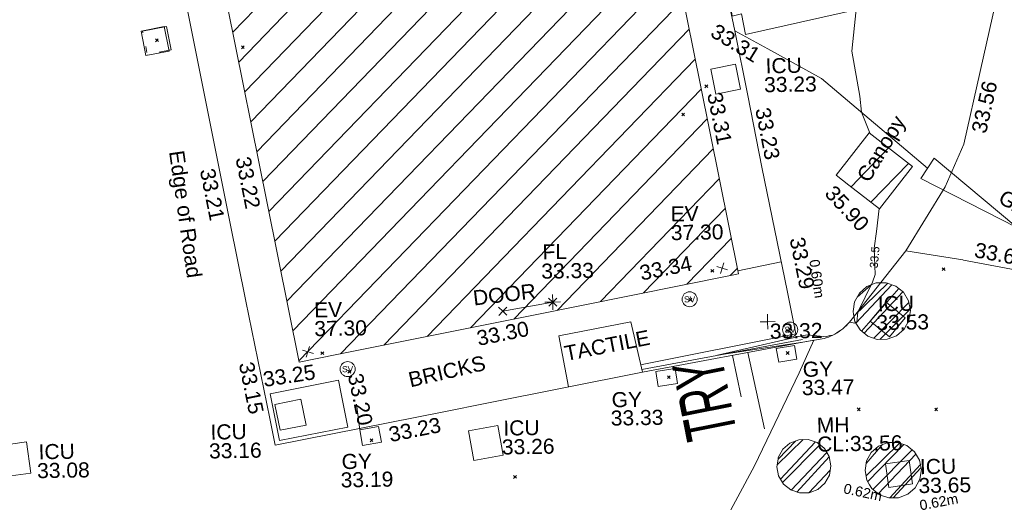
# Model space of a CAD drawing. Header units: millimetres. Extents: x -287732 to 520720, y -103372 to 287754.
# Tile 344 of 380: x 184944 to 209460, y 253670 to 265697. Entities that reach past the tile are written whole.
import ezdxf

# ---------------------------------------------------------------- set-up
doc = ezdxf.new("R2010")
doc.units = ezdxf.units.MM
for name, pattern in [('IMPORT-HIDDEN2 _3_', [4762.5, 3175, -1587.5]), ('IMPORT-UG_DRAINAGE_SURFACE_QLB4 _2_', [2700, 1500, -300.0000000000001, 0, -250, 150, -300.0000000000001, 0, -200]), ('IMPORT-UG_ELEC_LV_QLB2 _2_', [2700, 1500, -300.0000000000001, 0, -250, 150, -300.0000000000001, 0, -200]), ('IMPORT-UG_ELEC_STREET LIGHTING_QLB2 _2_', [2700, 1500, -300.0000000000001, 0, -250, 150, -300.0000000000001, 0, -200]), ('IMPORT-UG_UNIDENTIFIED_QLA _2_', [2350, 1500, -300.0000000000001, 0, -50, 150, -300.0000000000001, 0, -50])]:
    doc.linetypes.add(name, pattern=pattern)
for name, color, linetype, lineweight, true_color in [('00_TOPO_EAVE', 7, 'Continuous', 9, 0x666666), ('00_TOPO_LEVEL_FLOOR', 7, 'Continuous', 9, 0x666666), ('00_TOPO_SERV_MH', 7, 'Continuous', 9, 0x666666), ('00_TOPO_SERV_STOP_VALVE', 7, 'Continuous', 9, 0x666666), ('00_UAV_BUILDING_CANOPY', 7, 'Continuous', 9, 0xff7fff), ('00_UAV_BUILDING_HATCH', 7, 'Continuous', 9, 0x999999), ('00_UAV_BUILDING_OUTLINE', 5, 'Continuous', 9, 0x0000ff), ('00_UAV_CONCRETE', 9, 'Continuous', 9, 0x808080), ('00_UAV_EAVE', 7, 'Continuous', 9, 0x666666), ('00_UAV_FENCE', 7, 'Continuous', 9, 0x264c2f), ('00_UAV_FOOTPATH', 7, 'Continuous', 9, 0xa50000), ('00_UAV_GATE', 7, 'Continuous', 9, 0xa50000), ('00_UAV_INT_DOOR', 7, 'Continuous', 9, 0x7f4f3f), ('00_UAV_KERB_BOTTOM', 1, 'Continuous', 9, 0xff0000), ('00_UAV_KERB_TOP', 7, 'Continuous', 9, 0xa500a5), ('00_UAV_LEVEL_FLOOR', 7, 'Continuous', 9, 0x666666), ('00_UAV_LEVEL_SPOT', 7, 'Continuous', 9, 0x666666), ('00_UAV_ROAD_MARKING_WHITE_CONTINUOUS', 7, 'Continuous', 9, 0x999999), ('00_UAV_SERV_GULLY', 7, 'Continuous', 9, 0x5252a5), ('00_UAV_SERV_IC', 5, 'Continuous', 9, 0x0000ff), ('00_UAV_TRACK', 7, 'Continuous', 9, 0x666666), ('01_DTM_CONTOUR_MNR', 7, 'Continuous', 9, 0xa5a552), ('01_DTM_CONTOUR_MNR_LABELS', 7, 'Continuous', 9, 0xa5a552), ('12333-PUM-2D-U-0001-C01 - Rev2_REVIT IMPORT_dwg', 7, 'Continuous', 9, 0x767676), ('PUM-CHAMBER EXTENTS', 6, 'IMPORT-HIDDEN2 _3_', 9, 0xff00ff), ('PUM-ELECTRIC-LV-QLB2', 1, 'IMPORT-UG_ELEC_LV_QLB2 _2_', 9, 0xff0000), ('PUM-SURFACE-QLB4', 4, 'IMPORT-UG_DRAINAGE_SURFACE_QLB4 _2_', 9, 0x00ffff), ('PUM-UNIDENTIFIED UTILITIES-QLA', 7, 'IMPORT-UG_UNIDENTIFIED_QLA _2_', 9, 0x52a500)]:
    doc.layers.add(name, color=color, linetype=linetype, lineweight=lineweight, true_color=true_color)
for name, color, linetype, lineweight in [('00_UAV_ROAD_EDGE', 7, 'Continuous', 9), ('00_UAV_ROAD_TEXT', 7, 'Continuous', 9), ('00_UAV_SURFACE', 7, 'Continuous', 9), ('00_UAV_SURVEY_TEXT', 7, 'Continuous', 9), ('GEN-TEXT', 7, 'Continuous', 9)]:
    doc.layers.add(name, color=color, linetype=linetype, lineweight=lineweight)
doc.styles.add('Arial_1', font='arial.ttf', dxfattribs={"height": 250})
doc.styles.add('Swis721 Lt BT', font='swissl.ttf', dxfattribs={"height": 399.9999999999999})
doc.styles.add('Swis721 Lt BT_1', font='swissl.ttf', dxfattribs={"height": 200})
doc.styles.add('Swis721 Lt BT_12', font='swissl.ttf', dxfattribs={"width": 0.56, "height": 1264.1})
doc.styles.add('Swis721 Lt BT_2', font='swissl.ttf', dxfattribs={"height": 375})
pattern_1 = [(45, (-533641079.65, -725615854.3560001), (-265.1650429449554, 265.1650429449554), []), (45, (-533640902.873, -725615854.3560001), (-265.1650429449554, 265.1650429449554), [])]
pattern_2 = [(45, (0, 0), (-441.9417382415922, 441.9417382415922), [])]

# ---------------------------------------------------------------- blocks, each defined once
blk = doc.blocks.new('12333-PUM-2D-U-0001-C01 - Rev2_REVIT IMPORT_dwg_MSL_Eaves_SYM_1-V82-Site Location Plan Proposed')
at = {"layer": '00_TOPO_EAVE', "color": 254, "true_color": 0xcccccc}
for p, q in [((356.5791934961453, -116.0873754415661), (-356.5791934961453, 116.0873754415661)), ((-116.0873754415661, -356.5791934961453), (116.0873754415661, 356.5791934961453))]:
    blk.add_line(p, q, dxfattribs=at)
blk = doc.blocks.new('12333-PUM-2D-U-0001-C01 - Rev2_REVIT IMPORT_dwg__U58-2077588-Site Location Plan Proposed')
at = {"layer": '00_UAV_GATE', "color": 9, "true_color": 0xe1aaaa, "flags": 128}
blk.add_lwpolyline([(169.9634222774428, 247.2092940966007), (-169.9634222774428, -247.2092940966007), (-4224.036577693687, 3268.209294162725), (-4563.963422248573, 2773.790705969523)], close=True, dxfattribs=at)
blk = doc.blocks.new('12333-PUM-2D-U-0001-C01 - Rev2_REVIT IMPORT_dwg_MSL_Sluice_Valve_SYM-2077246-Site Location Plan Proposed')
at = {"layer": '00_TOPO_SERV_STOP_VALVE', "color": 254, "true_color": 0xcccccc}
blk.add_circle((0, 0), 500.0000000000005, dxfattribs=at)
at = {"layer": '00_TOPO_SERV_STOP_VALVE', "insert": (0, 198.9876086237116), "char_height": 399.9999999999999, "width": 785.1100955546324, "attachment_point": 2, "line_spacing_factor": 1.005061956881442, "style": 'Swis721 Lt BT'}
blk.add_mtext('SV', dxfattribs=at)
blk = doc.blocks.new('12333-PUM-2D-U-0001-C01 - Rev2_REVIT IMPORT_dwg_MSL_FLlvl_SYM-V156-Site Location Plan Proposed')
at = {"layer": '00_TOPO_LEVEL_FLOOR', "color": 254, "true_color": 0xcccccc, "flags": 128}
for points in [[(0, -38.9261101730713), (0, 0), (-38.9261101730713, 0)], [(38.9261101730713, 0), (0, 0), (0, 38.9261101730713)]]:
    blk.add_lwpolyline(points, dxfattribs=at)
blk = doc.blocks.new('12333-PUM-2D-U-0001-C01 - Rev2_REVIT IMPORT_dwg_MSL_Node_Linework-V178-Site Location Plan Proposed')
at = {"layer": '00_UAV_INT_DOOR', "color": 9, "true_color": 0xd4c4bf, "flags": 128}
for points in [[(530.3860888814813, 530.3860888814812), (0, 0), (-530.3860888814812, 530.3860888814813)], [(530.3860888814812, -530.3860888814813), (0, 0), (-530.3860888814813, -530.3860888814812)]]:
    blk.add_lwpolyline(points, dxfattribs=at)
blk = doc.blocks.new('12333-PUM-2D-U-0001-C01 - Rev2_REVIT IMPORT_dwg_UAV-2077255-Site Location Plan Proposed')
at = {"layer": '00_UAV_LEVEL_SPOT', "color": 254, "true_color": 0xcccccc, "flags": 128}
for points in [[(0, -500.0000000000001), (0, 0), (-500.0000000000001, 0)], [(500.0000000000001, 0), (0, 0), (0, 500.0000000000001)]]:
    blk.add_lwpolyline(points, dxfattribs=at)
blk = doc.blocks.new('12333-PUM-2D-U-0001-C01 - Rev2_REVIT IMPORT_dwg_MGS62954_T2_Galway_ITM_3d_Rev1-2077680-Site Location Plan Proposed')
at = {"layer": '00_UAV_BUILDING_HATCH', "true_color": 0xcccccc}
h = blk.add_hatch(dxfattribs=at)
h.set_pattern_fill('FP_1', color=254, style=0, pattern_type=2)
h.set_pattern_definition(pattern_2)
h.paths.add_polyline_path([(534098320.3660001, 725809196.0300002), (534109293.0208343, 725811204.3175414), (534105132.7023469, 725833934.9962046), (534093756.1323087, 725834133.5749733), (534098113.1930305, 725810327.9582919)])
h = blk.add_hatch(dxfattribs=at)
h.set_pattern_fill('FP_1', color=254, style=0, pattern_type=2)
h.set_pattern_definition(pattern_2)
h.paths.add_polyline_path([(534112835.4994584, 725812767.155555), (534113671.4994584, 725813809.1555549), (534112607.9740001, 725814662.4255003), (534111771.9740001, 725813620.4255004), (534112780.6914268, 725812811.1282176)])
at = {"layer": '00_UAV_BUILDING_CANOPY', "color": 254, "true_color": 0xcccccc, "flags": 128}
blk.add_lwpolyline([(534111771.974, 725813620.4255), (534112607.9740002, 725814662.4255002), (534113671.4994582, 725813809.1555548), (534112835.4994583, 725812767.1555548), (534112083.5126138, 725813370.4770538)], close=True, dxfattribs=at)
at = {"layer": '00_UAV_BUILDING_OUTLINE', "color": 254, "true_color": 0xcccccc, "flags": 128}
blk.add_lwpolyline([(534105132.7023472, 725833934.9962046), (534105728.5088915, 725830679.6956438), (534106628.6715772, 725825761.4883443), (534107528.8342627, 725820843.2810451), (534108428.9969486, 725815925.0737461), (534109293.0208345, 725811204.3175414), (534109095.573858, 725811168.1794958), (534104177.4691403, 725810268.0355853), (534099259.3644226, 725809367.8916746), (534098320.3660002, 725809196.0300003), (534097592.0625103, 725813175.2524203), (534096691.8923303, 725818093.5006659), (534095791.7221505, 725823011.7489114), (534094891.5519704, 725827929.9971569), (534093991.3817905, 725832848.2454025), (534093756.1323088, 725834133.5749733)], dxfattribs=at)
at = {"layer": '00_UAV_CONCRETE', "color": 254, "true_color": 0xcccccc, "flags": 128}
blk.add_lwpolyline([(534106814.3660001, 725808986.03), (534110698.366, 725809690.03), (534110506.3086175, 725810724.8540602), (534109925.3659999, 725813855.0300002), (534109604.9140628, 725815642.5065752), (534109314.2505001, 725817263.824)], dxfattribs=at)
at = {"layer": '00_UAV_FENCE', "color": 254, "true_color": 0xcccccc, "flags": 128}
blk.add_lwpolyline([(534114051.2505001, 725813753.8240001), (534111445.2505001, 725816037.8240002), (534110122.7855814, 725816798.660223), (534109314.2505003, 725817263.8240001), (534108545.1528087, 725821252.5161247), (534107923.2505001, 725824477.8240002), (534107626.4944379, 725826167.1610053), (534106761.4370026, 725831091.655303), (534106680.2505003, 725831553.8240002), (534106247.357594, 725833915.5398248)], dxfattribs=at)
at = {"layer": '00_UAV_FOOTPATH', "color": 254, "true_color": 0xcccccc, "flags": 128}
blk.add_lwpolyline([(534106412.1115007, 725833912.6640348), (534106551.1586347, 725833136.7730289), (534107059.256, 725830301.5605), (534107440.8844509, 725828217.8806887), (534108341.3527576, 725823301.3509389), (534108383.2560002, 725823072.5605001), (534111288.2560001, 725823692.5605003), (534111669.9585163, 725821937.0780443), (534111944.2560001, 725820675.5605003), (534108909.256, 725820029.5605003), (534108994.2991969, 725819435.718287), (534109253.3655384, 725817626.7019819), (534109484.6200001, 725817679.5135003), (534109572.6200001, 725817166.5135003), (534111912.7838488, 725817646.9370292), (534113727.6200002, 725818019.5135002), (534113061.853681, 725821091.7638268), (534112440.6200002, 725823958.5135002), (534111077.868256, 725825511.4902064), (534109424.6200001, 725827395.5135002), (534109417.8917603, 725827432.0339514)], dxfattribs=at)
at = {"layer": '00_UAV_INT_DOOR', "color": 254, "true_color": 0xcccccc}
blk.add_line((534104658.974, 725810582.4255002), (534103410.974, 725810375.4255), dxfattribs=at)
at = {"layer": '00_UAV_KERB_BOTTOM', "color": 254, "true_color": 0xcccccc}
blk.add_line((534110871.3925, 725809473.967), (534106860.3925, 725808796.9670001), dxfattribs=at)
at = {"layer": '00_UAV_KERB_TOP', "color": 254, "true_color": 0xcccccc}
blk.add_line((534110859.7422756, 725809542.9907079), (534106848.7422755, 725808865.990708), dxfattribs=at)
at = {"layer": '00_UAV_ROAD_EDGE', "color": 254, "true_color": 0xcccccc, "flags": 128}
for points in [[(534106860.3925, 725808796.9670001), (534102933.3924999, 725808086.9669999), (534101940.9928157, 725807907.1501584), (534097690.3925, 725807136.9670001), (534097565.9372281, 725807804.8028785), (534097018.3925, 725810742.9670001), (534096658.9603114, 725812721.450695), (534096235.3925, 725815052.9669999), (534095764.2329654, 725817640.5003313), (534095083.8175, 725821377.2340001), (534094129.8174999, 725821199.2340001), (534094089.278039, 725821426.9996903), (534093356.8175, 725825542.2340001)], [(534110871.3925, 725809473.967), (534111400.3925001, 725809555.9670001), (534111455.5531319, 725809573.0286739), (534111509.9509099, 725809592.3852694), (534111563.4904017, 725809614.0028281), (534111616.0776808, 725809637.8434261), (534111667.6204913, 725809663.8652383), (534111718.0284095, 725809692.022614), (534111726.3925001, 725809696.967), (534111775.3627074, 725809727.5564561), (534111823.0090061, 725809760.1697392), (534111869.2478083, 725809794.7496352), (534111913.9979956, 725809831.2354786), (534111957.1810607, 725809869.5632613), (534111998.7212461, 725809909.6657429), (534112038.545676, 725809951.4725704), (534112076.5844847, 725809994.9103999), (534112107.3925, 725810032.967), (534113472.3924999, 725811705.967), (534114886.0792119, 725811455.6869755), (534114902.2505001, 725811452.824), (534118304.3925, 725810751.9670002)]]:
    blk.add_lwpolyline(points, dxfattribs=at)
at = {"layer": '00_UAV_ROAD_MARKING_WHITE_CONTINUOUS', "color": 254, "true_color": 0xcccccc}
for p, q in [((534109494.4576728, 725809241.5598999), (534109876.9740001, 725807330.4255)), ((534109307.974, 725808140.4255002), (534109112.3469844, 725809177.065027))]:
    blk.add_line(p, q, dxfattribs=at)
at = {"layer": '00_UAV_SERV_GULLY', "color": 254, "true_color": 0xcccccc, "flags": 128}
for points in [[(534110206.3925, 725809330.9670001), (534110657.3925, 725809398.967), (534110709.5615355, 725809052.9635439), (534110258.5615355, 725808984.963544)], [(534107196.3925, 725808807.967), (534107681.3925, 725808871.967), (534107730.6055256, 725808499.0245405), (534107245.6055256, 725808435.0245404)], [(534099803.3925, 725807486.967), (534100272.3925, 725807559.967), (534100333.6853713, 725807166.1812918), (534099864.6853713, 725807093.1812918)]]:
    blk.add_lwpolyline(points, close=True, dxfattribs=at)
at = {"layer": '00_UAV_SERV_IC', "color": 254, "true_color": 0xcccccc, "flags": 128}
for points in [[(534094529.3924999, 725817515.967), (534095106.3925, 725817618.967), (534095216.0996909, 725817004.3937073), (534094639.0996909, 725816901.3937072)], [(534109430.3659999, 725815807.03), (534108810.366, 725815695.03), (534108697.2981932, 725816320.941073), (534109317.2981932, 725816432.9410727)], [(534112558.3925, 725809972.967), (534112960.3925, 725810438.9670001), (534113426.8726967, 725810036.5527532), (534113024.8726967, 725809570.5527531)], [(534098467.7440001, 725807627.8415002), (534097816.744, 725807508.8415002), (534097699.2358173, 725808151.6803812), (534098350.2358173, 725808270.6803812)], [(534102509.3925, 725807409.967), (534103242.3925, 725807528.967), (534103361.9599818, 725806792.4715029), (534102628.9599817, 725806673.4715029)], [(534090841.3925, 725806459.967), (534090748.3925, 725807236.9669999), (534091500.268344, 725807326.9598616), (534091593.268344, 725806549.9598615)], [(534113535.3925, 725805894.967), (534112946.3925, 725805820.967), (534112872.3610081, 725806410.2176583), (534113461.3610082, 725806484.2176583)]]:
    blk.add_lwpolyline(points, close=True, dxfattribs=at)
at = {"layer": '00_UAV_SURFACE', "color": 254, "true_color": 0xcccccc}
blk.add_line((534110365.1829342, 725811485.2531161), (534109278.522781, 725811283.530368), dxfattribs=at)
at = {"layer": '00_UAV_SURFACE', "color": 254, "true_color": 0xcccccc, "flags": 128}
blk.add_lwpolyline([(534106860.3925, 725808796.9670001), (534106593.3925, 725810058.9670001), (534104799.3925, 725809740.967), (534105014.6069796, 725808463.24973)], dxfattribs=at)
blk.add_lwpolyline([(534099502.3924999, 725807556.967), (534097797.3925001, 725807249.9670001), (534097586.5515769, 725808420.9239187), (534099291.5515767, 725808727.9239186), (534099352.5572062, 725808389.1141526)], close=True, dxfattribs=at)
at = {"layer": '00_UAV_TRACK', "color": 254, "true_color": 0xcccccc, "flags": 128}
blk.add_lwpolyline([(534120270.9797605, 725833670.7565894), (534119419.3660001, 725831077.0300002), (534119272.5239531, 725830630.8662691), (534118876.4595542, 725829427.4672873), (534117815.2854581, 725825848.3723108), (534117698.3660001, 725825454.0300002), (534117677.8804829, 725825379.1074702), (534116670.3660003, 725821359.0300002), (534116583.7864962, 725821003.2328464), (534115401.6091875, 725816145.0931922), (534114962.3660001, 725814340.0300002), (534114481.3660002, 725813285.0300001), (534113472.3925, 725811705.967)], dxfattribs=at)
at = {"layer": '01_DTM_CONTOUR_MNR', "color": 254, "true_color": 0xcccccc, "flags": 128}
for points in [[(534112637.3409413, 725814638.8643074), (534112430.0000002, 725815180.0000002), (534112398.4817986, 725815580.6213511), (534112211.5751737, 725816701.3679141), (534112340, 725817740), (534112313.6708572, 725817906.6936686), (534110652.474372, 725819109.8467952), (534109101.1287137, 725819242.0131983), (534109020, 725819280), (534108886.4285715, 725820044.1428573), (534111450.0000001, 725820680.0000002), (534111376.8777593, 725821000.6584382), (534110700.0000001, 725823420.0000001), (534108353.6486487, 725823041.891892), (534108236.4959426, 725823509.8711326), (534107480, 725828020), (534109235.2069162, 725827627.0762473), (534109356.6013715, 725827497.6127243)], [(534108751.7398501, 725804888.5183144), (534109608.1216931, 725806420.0000001), (534110760.5875689, 725808711.5729203), (534111140.0000001, 725809520.0000001), (534110868.5980736, 725809479.8134851), (534108740, 725809190.0000001), (534110775.8391573, 725809618.90079), (534110983.8675958, 725809652.8571429), (534111389.7202798, 725809604.5454545), (534111446.9954752, 725809602.9447966), (534111494.1393755, 725809618.5491244), (534111543.5248594, 725809632.4061915), (534111620.0000001, 725809640), (534111669.6067417, 725809662.303371), (534111719.7609562, 725809690.7569723), (534111779.6137339, 725809730.7296139), (534111820.0000001, 725809760), (534111867.5510203, 725809792.5396827), (534111910.0000001, 725809830), (534111959.3750001, 725809871.6666669), (534112000.0000001, 725809910), (534112040.0000001, 725809950.0000002), (534112171.778411, 725809928.6842105), (534112220.4831375, 725809953.3285125), (534112250.0000001, 725810200.0000002), (534112625.5764547, 725810944.2939041), (534112700.0000001, 725811130), (534112692.1689968, 725811559.6117889), (534112687.9951753, 725811788.5892091), (534112753.0359678, 725812202.8195943), (534112830.1691681, 725812771.432064)]]:
    blk.add_lwpolyline(points, dxfattribs=at)
blk.add_blockref('12333-PUM-2D-U-0001-C01 - Rev2_REVIT IMPORT_dwg__U58-2077588-Site Location Plan Proposed', (534118445.2505, 725810732.8239999))
for name, p, xscale, yscale, zscale in [('12333-PUM-2D-U-0001-C01 - Rev2_REVIT IMPORT_dwg_MSL_Eaves_SYM_1-V82-Site Location Plan Proposed', (534108893.3660001, 725811357.03), 0.375, 0.375, 0.375), ('12333-PUM-2D-U-0001-C01 - Rev2_REVIT IMPORT_dwg_MSL_FLlvl_SYM-V156-Site Location Plan Proposed', (534104658.974, 725810582.4255002), 4.94, 4.94, 4.94), ('12333-PUM-2D-U-0001-C01 - Rev2_REVIT IMPORT_dwg_MSL_Sluice_Valve_SYM-2077246-Site Location Plan Proposed', (534108069.3925, 725810593.9669999), 0.375, 0.375, 0.375), ('12333-PUM-2D-U-0001-C01 - Rev2_REVIT IMPORT_dwg_MSL_Node_Linework-V178-Site Location Plan Proposed', (534103410.974, 725810375.4255), 0.19, 0.19, 0.19), ('12333-PUM-2D-U-0001-C01 - Rev2_REVIT IMPORT_dwg_MSL_Node_Linework-V178-Site Location Plan Proposed', (534104658.974, 725810582.4255002), 0.19, 0.19, 0.19), ('12333-PUM-2D-U-0001-C01 - Rev2_REVIT IMPORT_dwg_UAV-2077255-Site Location Plan Proposed', (534110000.0000001, 725810000), 0.375, 0.375, 0.375), ('12333-PUM-2D-U-0001-C01 - Rev2_REVIT IMPORT_dwg_MSL_Sluice_Valve_SYM-2077246-Site Location Plan Proposed', (534110558.3925, 725809792.9669999), 0.375, 0.375, 0.375), ('12333-PUM-2D-U-0001-C01 - Rev2_REVIT IMPORT_dwg_MSL_Eaves_SYM_1-V82-Site Location Plan Proposed', (534098544.3660001, 725809449.0300001), 0.375, 0.375, 0.375), ('12333-PUM-2D-U-0001-C01 - Rev2_REVIT IMPORT_dwg_MSL_Sluice_Valve_SYM-2077246-Site Location Plan Proposed', (534099525.3925, 725809002.967), 0.375, 0.375, 0.375)]:
    blk.add_blockref(name, p, dxfattribs=dict(xscale=xscale, yscale=yscale, zscale=zscale))
at = {"layer": '00_TOPO_SERV_MH', "char_height": 375, "attachment_point": 1, "line_spacing_factor": 1.005061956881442, "style": 'Swis721 Lt BT_2'}
for s, insert, width in [('MH', (534111180.0295311, 725807588.4116999), 949.779278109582), ('CL:33.56', (534111180.0295311, 725807115.3184849), 2440.932744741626)]:
    blk.add_mtext(s, dxfattribs=dict(at, insert=insert, width=width))
at = {"layer": '00_UAV_BUILDING_CANOPY', "color": 251, "true_color": 0x666666, "char_height": 375, "attachment_point": 1, "line_spacing_factor": 1.005061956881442, "style": 'Swis721 Lt BT_2'}
for s, insert, width, rotation in [('Canopy', (534112263.6243417, 725813597.8148443), 2113.25889379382, 58.039375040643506), ('35.90', (534111733.7301298, 725813403.8468175), 1495.902363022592, 311.67065905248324)]:
    blk.add_mtext(s, dxfattribs=dict(at, insert=insert, width=width, rotation=rotation))
at = {"layer": '00_UAV_BUILDING_OUTLINE', "color": 251, "true_color": 0x666666, "char_height": 375, "width": 1495.902363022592, "attachment_point": 1, "line_spacing_factor": 1.005061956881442, "style": 'Swis721 Lt BT_2'}
for s, insert, rotation in [('33.31', (534108961.1435054, 725815768.3178638), 280.37185302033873), ('33.22', (534097192.6135973, 725814369.6136589), 280.3718530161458), ('33.34', (534106808.7756064, 725811448.2966805), 10.371853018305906), ('33.30', (534102723.3369948, 725809891.1872243), 10.371853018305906), ('33.25', (534097392.0512036, 725808966.2437444), 7.651044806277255)]:
    blk.add_mtext(s, dxfattribs=dict(at, insert=insert, rotation=rotation))
at = {"layer": '00_UAV_CONCRETE', "color": 251, "true_color": 0x666666, "char_height": 375, "width": 1495.902363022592, "attachment_point": 1, "line_spacing_factor": 1.005061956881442, "style": 'Swis721 Lt BT_2'}
for s, insert, rotation in [('33.23', (534110151.8276865, 725815365.9578387), 280.16379725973), ('33.29', (534110951.7718828, 725812123.9436064), 280.51413524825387)]:
    blk.add_mtext(s, dxfattribs=dict(at, insert=insert, rotation=rotation))
at = {"layer": '00_UAV_EAVE', "char_height": 375, "attachment_point": 1, "line_spacing_factor": 1.005061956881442, "style": 'Swis721 Lt BT_2'}
for s, insert, width in [('EV', (534107634.0208614, 725812915.6063877), 736.078940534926), ('37.30', (534107629.3524582, 725812448.8557637), 1495.902363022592), ('EV', (534098716.6276368, 725810679.1253535), 736.078940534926), ('37.30', (534098711.9592336, 725810212.3747294), 1495.902363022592)]:
    blk.add_mtext(s, dxfattribs=dict(at, insert=insert, width=width))
at = {"layer": '00_UAV_FENCE', "color": 251, "true_color": 0x666666, "insert": (534108874.9532229, 725817469.8026551), "char_height": 375, "width": 1495.902363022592, "attachment_point": 1, "rotation": 327.31870293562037, "line_spacing_factor": 1.005061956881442, "style": 'Swis721 Lt BT_2'}
blk.add_mtext('33.31', dxfattribs=at)
at = {"layer": '00_UAV_GATE', "color": 251, "true_color": 0x666666, "insert": (534115971.0952701, 725813211.67753), "char_height": 375, "width": 1567.13580888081, "attachment_point": 1, "rotation": 326.5540475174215, "line_spacing_factor": 1.005061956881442, "style": 'Swis721 Lt BT_2'}
blk.add_mtext('GATE', dxfattribs=at)
at = {"layer": '00_UAV_INT_DOOR', "color": 251, "true_color": 0x666666, "insert": (534102660.4464622, 725810904.4944024), "char_height": 375, "width": 1790.333939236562, "attachment_point": 1, "rotation": 5.579205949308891, "line_spacing_factor": 1.005061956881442, "style": 'Swis721 Lt BT_2'}
blk.add_mtext('DOOR', dxfattribs=at)
at = {"layer": '00_UAV_LEVEL_FLOOR', "char_height": 375, "attachment_point": 1, "line_spacing_factor": 1.005061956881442, "style": 'Swis721 Lt BT_2'}
for s, insert, width in [('FL', (534104425.620685, 725812026.0929296), 683.841080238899), ('33.33', (534104388.0247329, 725811545.1680751), 1495.902363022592)]:
    blk.add_mtext(s, dxfattribs=dict(at, insert=insert, width=width))
at = {"layer": '00_UAV_LEVEL_SPOT', "insert": (534110051.8765643, 725809949.1441547), "char_height": 375, "width": 1495.902363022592, "attachment_point": 1, "line_spacing_factor": 1.005061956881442, "style": 'Swis721 Lt BT_2'}
blk.add_mtext('33.32', dxfattribs=at)
at = {"layer": '00_UAV_ROAD_EDGE', "color": 251, "true_color": 0x666666, "char_height": 375, "attachment_point": 1, "line_spacing_factor": 1.005061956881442, "style": 'Swis721 Lt BT_2'}
for s, insert, width, rotation in [('Edge of Road', (534095544.8690616, 725814545.896738), 3746.879252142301, 277.09910993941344), ('33.21', (534096299.3104755, 725814091.9140309), 1495.902363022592, 280.29665735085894), ('33.60', (534115230.6595031, 725811890.4475847), 1495.902363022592, 348.3859345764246), ('33.15', (534097185.295178, 725809252.9589641), 1495.902363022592, 280.5563259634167), ('33.23', (534100490.9540771, 725807533.7441124), 1495.902363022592, 10.270222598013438)]:
    blk.add_mtext(s, dxfattribs=dict(at, insert=insert, width=width, rotation=rotation))
at = {"layer": '00_UAV_ROAD_TEXT', "color": 251, "true_color": 0x666666, "insert": (534107951.5896649, 725807002.3838295), "char_height": 1264.1, "width": 2000.875273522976, "attachment_point": 1, "rotation": 100.26738921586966, "line_spacing_factor": 1.005061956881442, "style": 'Swis721 Lt BT_12'}
blk.add_mtext('TRY', dxfattribs=at)
at = {"layer": '00_UAV_SERV_GULLY', "color": 251, "true_color": 0x666666, "char_height": 375, "attachment_point": 1, "line_spacing_factor": 1.005061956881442, "style": 'Swis721 Lt BT_2'}
for s, insert, width in [('GY', (534110854.5008029, 725808986.3471408), 821.5590755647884), ('33.47', (534110824.5197052, 725808529.5109386), 1495.902363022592), ('GY', (534106083.9206781, 725808311.4909481), 821.5590755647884), ('33.33', (534106053.9395804, 725807854.6547459), 1495.902363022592), ('GY', (534099333.6869133, 725806888.2902805), 821.5590755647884), ('33.19', (534099303.7058156, 725806431.4540783), 1495.902363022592)]:
    blk.add_mtext(s, dxfattribs=dict(at, insert=insert, width=width))
at = {"layer": '00_UAV_SERV_IC', "color": 251, "true_color": 0x666666, "char_height": 375, "attachment_point": 1, "line_spacing_factor": 1.005061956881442, "style": 'Swis721 Lt BT_2'}
for s, insert, width in [('ICU', (534110061.1951541, 725816564.3946308), 1021.012723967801), ('33.23', (534110016.3670036, 725816094.0156299), 1495.902363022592), ('ICU', (534112752.6553192, 725810587.9375197), 1021.012723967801), ('33.53', (534112707.8271687, 725810117.5585188), 1495.902363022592), ('ICU', (534096083.6013983, 725807680.6634039), 1021.012723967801), ('ICU', (534103375.6364154, 725807652.656696), 1021.012723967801), ('ICU', (534091794.2200687, 725807264.459584), 1021.012723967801), ('33.16', (534096038.7732478, 725807210.284403), 1495.902363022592), ('33.26', (534103330.8082648, 725807182.2776952), 1495.902363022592), ('33.08', (534091749.3919181, 725806794.0805831), 1495.902363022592), ('ICU', (534113729.6553194, 725806509.9375197), 1021.012723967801), ('33.65', (534113684.8271689, 725806039.5585188), 1495.902363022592)]:
    blk.add_mtext(s, dxfattribs=dict(at, insert=insert, width=width))
at = {"layer": '00_UAV_SURFACE', "color": 251, "true_color": 0x666666, "insert": (534099894.3874739, 725808921.8789163), "char_height": 375, "width": 1495.902363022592, "attachment_point": 1, "rotation": 280.5709719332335, "line_spacing_factor": 1.005061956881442, "style": 'Swis721 Lt BT_2'}
blk.add_mtext('33.20', dxfattribs=at)
at = {"layer": '00_UAV_SURVEY_TEXT', "color": 251, "true_color": 0x666666, "char_height": 375, "attachment_point": 1, "line_spacing_factor": 1.005061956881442, "style": 'Swis721 Lt BT_2'}
for s, insert, width, rotation in [('TACTILE', (534104900.4694788, 725809477.0786426), 2341.205920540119, 10.06552946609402), ('BRICKS', (534101003.3039652, 725808885.8227783), 2165.496754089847, 12.02090385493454)]:
    blk.add_mtext(s, dxfattribs=dict(at, insert=insert, width=width, rotation=rotation))
at = {"layer": '00_UAV_TRACK', "insert": (534115153.6724813, 725814663.4881424), "char_height": 375, "width": 1495.902363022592, "attachment_point": 1, "rotation": 76.32348557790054, "line_spacing_factor": 1.005061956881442, "style": 'Swis721 Lt BT_2'}
blk.add_mtext('33.56', dxfattribs=at)
at = {"layer": '01_DTM_CONTOUR_MNR_LABELS', "color": 251, "true_color": 0x666666, "insert": (534112593.2615047, 725811570.3972006), "char_height": 200, "width": 620.5117196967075, "attachment_point": 2, "rotation": 83.77674505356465, "line_spacing_factor": 1.005061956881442, "style": 'Swis721 Lt BT_1'}
blk.add_mtext('33.5', dxfattribs=at)
blk = doc.blocks.new('12333-PUM-2D-U-0001-C01 - Rev2_REVIT IMPORT_dwg-1620468-Site Location Plan Proposed')
at = {"layer": 'PUM-CHAMBER EXTENTS', "true_color": 0xffaaff}
h = blk.add_hatch(dxfattribs=at)
h.set_pattern_fill('FP_3', color=211, style=0, pattern_type=2)
h.set_pattern_definition(pattern_1)
h.paths.add_polyline_path([(471643.4255348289, 193655.9510472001), (471891.7677995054, 193655.9510472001), (472125.1331930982, 193740.8891042), (472315.3744050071, 193900.5204349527), (472439.5455374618, 194115.5911450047), (472482.669719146, 194360.1605327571), (472439.5455374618, 194604.7299205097), (472315.3744050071, 194819.8006305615), (472125.1331932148, 194979.4319613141), (471891.7677995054, 195064.370018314), (471643.4255348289, 195064.370018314), (471410.0601412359, 194979.4319613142), (471219.8189293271, 194819.8006305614), (471095.6477968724, 194604.7299205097), (471052.5236151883, 194360.1605327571), (471095.6477968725, 194115.5911450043), (471219.8189293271, 193900.5204349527), (471410.0601411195, 193740.8891042)])
h = blk.add_hatch(dxfattribs=at)
h.set_pattern_fill('FP_3', color=211, style=0, pattern_type=2)
h.set_pattern_definition(pattern_1)
h.paths.add_polyline_path([(469644.7462766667, 189865.012401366), (469878.9560318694, 189865.012401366), (470099.0412106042, 189945.1168554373), (470278.4562921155, 190095.6639841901), (470395.5611697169, 190298.4955819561), (470436.2312669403, 190529.1471647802), (470395.5611697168, 190759.7987476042), (470272.4988277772, 190967.6292515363), (470099.0412106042, 191113.1774741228), (469878.9560318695, 191193.281928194), (469644.7462766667, 191193.2819281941), (469424.661097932, 191113.1774741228), (469245.2460164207, 190962.63034537), (469128.1411388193, 190759.7987476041), (469087.4710415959, 190529.1471647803), (469128.1411388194, 190298.495581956), (469245.2460164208, 190095.6639841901), (469424.661097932, 189945.1168554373)])
h = blk.add_hatch(dxfattribs=at)
h.set_pattern_fill('FP_3', color=211, style=0, pattern_type=2)
h.set_pattern_definition(pattern_1)
h.paths.add_polyline_path([(471860.8470999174, 189703.0472223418), (472104.4550163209, 189703.0472223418), (472333.3715775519, 189786.3660367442), (472519.9860682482, 189942.9541870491), (472641.7900263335, 190153.9248310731), (472684.0920971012, 190393.8317957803), (472641.7900263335, 190633.7387604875), (472519.9860682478, 190844.7094045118), (472333.3715776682, 191001.2975548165), (472104.4550163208, 191084.6163692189), (471860.8470999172, 191084.616369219), (471631.9305386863, 191001.2975548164), (471445.31604799, 190844.7094045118), (471323.5120899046, 190633.7387604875), (471281.2100191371, 190393.8317957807), (471323.5120899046, 190153.9248310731), (471445.31604799, 189942.954187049), (471631.9305385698, 189786.3660367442)])
at = {"layer": 'GEN-TEXT', "color": 253, "true_color": 0xaaaaaa}
for p, q in [((453804.9948138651, 201389.2884822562), (453875.7054919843, 201459.9991603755)), ((453875.7054919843, 201389.2884822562), (453804.9948138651, 201459.9991603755)), ((455940.9948138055, 201178.288482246), (456011.7054919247, 201248.9991603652)), ((456011.7054919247, 201178.288482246), (455940.9948138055, 201248.9991603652)), ((467462.9948138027, 200004.2884822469), (467533.7054919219, 200074.9991603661)), ((467533.7054919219, 200004.2884822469), (467462.9948138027, 200074.9991603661)), ((466872.9948138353, 199310.2884822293), (466943.7054919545, 199380.9991603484)), ((466943.7054919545, 199310.2884822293), (466872.9948138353, 199380.9991603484)), ((467531.9948138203, 195403.2884822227), (467602.7054919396, 195473.9991603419)), ((467602.7054919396, 195403.2884822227), (467531.9948138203, 195473.9991603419)), ((473289.9948138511, 195343.2884822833), (473360.7054919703, 195413.9991604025)), ((473360.7054919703, 195343.2884822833), (473289.9948138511, 195413.9991604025)), ((466970.2323138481, 194695.643821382), (467040.9429919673, 194766.3544995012)), ((467040.9429919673, 194695.643821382), (466970.2323138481, 194766.3544995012)), ((469440.9948138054, 193917.2884823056), (469511.7054919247, 193987.9991604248)), ((469511.7054919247, 193917.2884823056), (469440.9948138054, 193987.9991604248)), ((457787.9948138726, 193521.2884822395), (457858.7054919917, 193591.9991603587)), ((457858.7054919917, 193521.2884822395), (457787.9948138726, 193591.9991603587)), ((469370.9948138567, 193324.2884823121), (469441.7054919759, 193394.9991604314)), ((469441.7054919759, 193324.2884823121), (469370.9948138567, 193394.9991604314)), ((458449.9948137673, 193049.2884822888), (458520.7054918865, 193119.9991604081)), ((458520.7054918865, 193049.2884822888), (458449.9948137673, 193119.9991604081)), ((466402.9948138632, 192773.2884822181), (466473.7054919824, 192843.9991603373)), ((466473.7054919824, 192773.2884822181), (466402.9948138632, 192843.9991603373)), ((471116.994813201, 191889.2884815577), (471187.7054913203, 191959.999159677)), ((471187.7054913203, 191889.2884815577), (471116.994813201, 191959.999159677)), ((473044.9948138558, 191852.2884822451), (473115.7054919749, 191922.9991603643)), ((473115.7054919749, 191852.2884822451), (473044.9948138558, 191922.9991603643)), ((458971.6684536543, 191330.2884822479), (459042.3791317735, 191400.9991603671)), ((459042.3791317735, 191330.2884822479), (458971.6684536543, 191400.9991603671)), ((462529.9948138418, 190354.2884822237), (462600.705491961, 190424.9991603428)), ((462600.705491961, 190354.2884822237), (462529.9948138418, 190424.9991603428))]:
    blk.add_line(p, q, dxfattribs=at)
at = {"layer": 'PUM-CHAMBER EXTENTS', "color": 211, "linetype": 'Continuous', "true_color": 0xffaaff, "flags": 128}
for points in [[(472482.6697191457, 194360.1605327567), (472439.5455374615, 194604.7299205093), (472315.3744050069, 194819.8006305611), (472213.4031339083, 194905.3646865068), (472125.1331932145, 194979.4319613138), (471891.7677995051, 195064.3700183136), (471643.4255348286, 195064.3700183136), (471410.0601412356, 194979.4319613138), (471219.8189293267, 194819.8006305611), (471095.6477968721, 194604.7299205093), (471052.523615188, 194360.1605327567), (471063.4708431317, 194298.0757181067), (471095.6477968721, 194115.5911450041), (471219.8189293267, 193900.5204349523), (471410.0601411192, 193740.8891041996), (471643.4255348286, 193655.9510471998), (471891.7677995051, 193655.9510471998), (472009.6349742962, 193698.851190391), (472125.1331930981, 193740.8891041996), (472315.3744050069, 193900.5204349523), (472439.5455374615, 194115.5911450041)], [(470436.23126694, 190529.1471647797), (470395.5611697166, 190759.7987476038), (470278.4562921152, 190962.6303453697), (470272.4988277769, 190967.629251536), (470099.0412106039, 191113.1774741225), (469878.9560318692, 191193.2819281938), (469644.7462766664, 191193.2819281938), (469424.6610979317, 191113.1774741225), (469245.2460164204, 190962.6303453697), (469128.141138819, 190759.7987476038), (469120.5163727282, 190716.5565504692), (469087.4710415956, 190529.1471647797), (469128.141138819, 190298.4955819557), (469245.2460164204, 190095.6639841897), (469424.6610979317, 189945.1168554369), (469644.7462766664, 189865.0124013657), (469878.9560318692, 189865.0124013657), (469925.989010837, 189882.1310057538), (470099.0412106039, 189945.1168554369), (470278.4562921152, 190095.6639841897), (470395.5611697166, 190298.4955819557)], [(472684.0920971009, 190393.83179578), (472641.7900263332, 190633.7387604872), (472519.9860682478, 190844.7094045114), (472333.371577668, 191001.2975548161), (472104.4550163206, 191084.6163692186), (472012.3501528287, 191084.6163692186), (471860.8470999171, 191084.6163692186), (471631.930538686, 191001.2975548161), (471445.3160479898, 190844.7094045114), (471323.5120899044, 190633.7387604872), (471281.2100191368, 190393.83179578), (471323.5120899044, 190153.9248310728), (471390.4878234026, 190037.919457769), (471445.3160479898, 189942.9541870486), (471631.9305385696, 189786.3660367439), (471860.8470999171, 189703.0472223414), (472104.4550163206, 189703.0472223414), (472333.3715775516, 189786.3660367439), (472519.9860682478, 189942.9541870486), (472574.230827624, 190036.9088662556), (472641.7900263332, 190153.9248310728)]]:
    blk.add_lwpolyline(points, close=True, dxfattribs=at)
at = {"layer": 'PUM-SURFACE-QLB4', "color": 131, "true_color": 0xaaffff}
blk.add_line((458723.7426528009, 191632.6108212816), (458652.4544666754, 192271.5757850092), dxfattribs=at)
at = {"layer": 'PUM-UNIDENTIFIED UTILITIES-QLA', "color": 9, "true_color": 0xc5e1aa, "flags": 128}
blk.add_lwpolyline([(453487.3501529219, 201655.6438213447), (454083.3501528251, 201762.6438213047), (454191.3501528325, 201183.6438212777), (453595.3501529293, 201076.6438212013)], close=True, dxfattribs=at)
blk.add_blockref('12333-PUM-2D-U-0001-C01 - Rev2_REVIT IMPORT_dwg_MGS62954_T2_Galway_ITM_3d_Rev1-2077680-Site Location Plan Proposed', (-533641079.6498471, -725615854.3561786))
at = {"layer": 'PUM-ELECTRIC-LV-QLB2', "char_height": 250, "width": 1160.025439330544, "attachment_point": 2, "line_spacing_factor": 0.9417779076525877, "style": 'Arial_1'}
for s, insert, rotation in [('0.60m', (470294.9420034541, 195210.709801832), 277.12370682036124), ('0.62m', (471248.5578969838, 189977.8824979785), 346.8073384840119), ('0.62m', (473084.4656829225, 189705.9283626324), 9.681528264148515)]:
    blk.add_mtext(s, dxfattribs=dict(at, insert=insert, rotation=rotation))

msp = doc.modelspace()

# ---------------------------------------------------------------- block references
at = {"layer": '12333-PUM-2D-U-0001-C01 - Rev2_REVIT IMPORT_dwg', "color": 254, "linetype": 'IMPORT-UG_ELEC_STREET LIGHTING_QLB2 _2_', "true_color": 0xffd4d4, "rotation": 0.9999999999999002}
msp.add_blockref('12333-PUM-2D-U-0001-C01 - Rev2_REVIT IMPORT_dwg-1620468-Site Location Plan Proposed', (-261895.0770586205, 55869.5817132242), dxfattribs=at)

doc.saveas('drawing.dxf')
